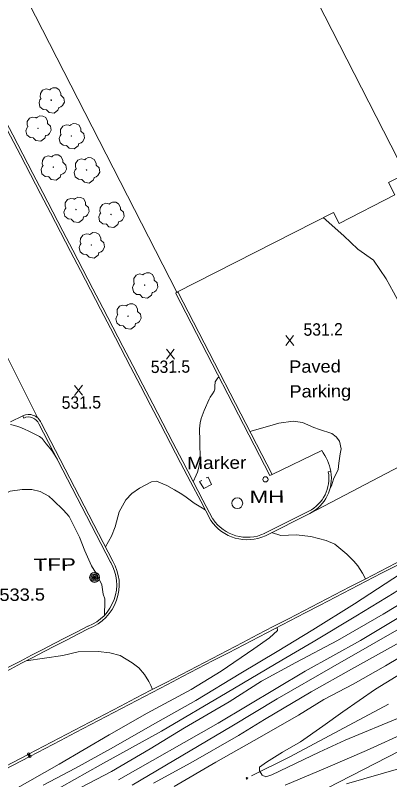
# Model space of a CAD drawing. Extents: x 2361284 to 2366480, y 6976556 to 6985346.
# Drawn here: x 2363387.8 to 2363533, y 6978671.2 to 6978967.7 of the extents above; entities that cross this region are included whole.
import ezdxf

# ---------------------------------------------------------------- set-up
doc = ezdxf.new("R2010")
doc.units = 0
doc.header["$LTSCALE"] = 1.9
doc.header["$PDMODE"] = 32
doc.header["$PDSIZE"] = 0.95
for name, color, linetype, lineweight in [('12', 7, 'Continuous', 13), ('13', 7, 'Continuous', 13), ('16', 7, 'Continuous', 13), ('21', 7, 'Continuous', 13), ('25', 7, 'Continuous', 13), ('3', 7, 'Continuous', 13), ('4', 7, 'Continuous', 13), ('7', 7, 'Continuous', 13)]:
    doc.layers.add(name, color=color, linetype=linetype, lineweight=lineweight)

msp = doc.modelspace()

# ---------------------------------------------------------------- linework, layer by layer
at = {"layer": '12'}
for p, q in [((2363495.809, 6978839.663), (2363492.692, 6978843.514)), ((2363492.729, 6978839.634), (2363495.772, 6978843.543)), ((2363449.498, 6978834.283), (2363446.381, 6978838.134)), ((2363446.418, 6978834.254), (2363449.461, 6978838.163)), ((2363413.858, 6978820.312), (2363410.741, 6978824.163)), ((2363410.778, 6978820.283), (2363413.821, 6978824.192))]:
    msp.add_line(p, q, dxfattribs=at)
for points in [[(2363563.758, 6978756.462), (2363561.522, 6978754.971), (2363546.535, 6978745.048), (2363530.506, 6978735.445), (2363512.773, 6978725.216), (2363496.573, 6978716.621), (2363483.342, 6978709.335), (2363470.797, 6978701.346), (2363453.471, 6978691.3), (2363440.048, 6978683.173), (2363425.131, 6978674.37), (2363410.482, 6978666.74)], [(2363537.556, 6978695.57), (2363515.75, 6978686.522), (2363505.634, 6978681.916), (2363493.548, 6978676.051), (2363487.306, 6978673.112), (2363485.004, 6978672.339), (2363483.498, 6978672.965), (2363482.472, 6978674.636), (2363482.579, 6978676.017), (2363485.19, 6978678.012), (2363491.472, 6978681.912), (2363498.476, 6978685.797), (2363507.089, 6978691.929), (2363514.805, 6978697.524), (2363527.553, 6978706.326), (2363545.886, 6978717.52)]]:
    msp.add_lwpolyline(points, dxfattribs=at)
at = {"layer": '13'}
for points in [[(2363549.697, 6978801.731), (2363551.079, 6978803.634), (2363553.109, 6978805.674), (2363555.523, 6978809.557), (2363555.774, 6978811.49), (2363556.863, 6978815.87), (2363558.019, 6978818.311), (2363558.863, 6978822.2), (2363559.224, 6978826.242), (2363560.123, 6978829.572), (2363559.835, 6978833.499), (2363558.664, 6978836.808), (2363555.321, 6978841.267), (2363551.2, 6978844.498), (2363542.693, 6978847.207), (2363540.877, 6978848.89), (2363537.154, 6978855.575), (2363534.539, 6978860.3), (2363531.699, 6978865.523), (2363526.781, 6978872.698), (2363520.668, 6978877.04), (2363515.25, 6978882.098), (2363507.283, 6978889.252)], [(2363441.346, 6978669.763), (2363455.871, 6978677.723), (2363474.42, 6978688.359), (2363484.443, 6978694.565), (2363502.581, 6978705.318), (2363518.218, 6978714.006), (2363539.22, 6978725.657), (2363550.191, 6978732.902), (2363562.867, 6978740.723), (2363571.896, 6978747.199), (2363584.025, 6978754.775), (2363594.585, 6978762.237), (2363607.944, 6978771.823), (2363620.176, 6978781.26), (2363631.908, 6978790.433), (2363642.13, 6978799.879), (2363649.086, 6978806.567), (2363655.29, 6978812.426), (2363659.646, 6978817.168), (2363666.201, 6978824), (2363669.349, 6978828.5)], [(2363653.638, 6978827.37), (2363652.765, 6978825.542), (2363649.078, 6978820.057), (2363645.467, 6978812.763), (2363639.349, 6978804.153), (2363630.303, 6978796.228), (2363621.5, 6978788.194), (2363612.204, 6978780.204), (2363602.627, 6978772.472), (2363591.107, 6978763.994), (2363579.629, 6978756.443), (2363568.827, 6978749.25), (2363550.346, 6978737.654), (2363541.207, 6978732.227), (2363511, 6978714.998), (2363489.356, 6978702.542), (2363471.837, 6978691.884), (2363433.081, 6978669.065)], [(2363466.87, 6978827.234), (2363466.779, 6978827.38), (2363466.466, 6978827.252), (2363466.062, 6978826.746), (2363465.386, 6978825.48), (2363465.269, 6978825.081), (2363465.192, 6978824.258), (2363465.172, 6978822.624), (2363464.95, 6978821.877), (2363464.303, 6978820.864), (2363463.349, 6978819.55), (2363462.959, 6978818.848), (2363461.091, 6978814.45), (2363459.857, 6978811.295), (2363459.476, 6978809.654), (2363459.295, 6978807.27), (2363459.314, 6978802.501), (2363459.453, 6978795.313), (2363459.387, 6978794.329), (2363459.042, 6978792.393), (2363458.463, 6978790.497), (2363457.977, 6978789.25), (2363456.844, 6978786.788)], [(2363639.015, 6978815.071), (2363639.256, 6978812.854), (2363637.599, 6978810.388), (2363635.434, 6978807.767), (2363625.578, 6978798.822), (2363613.047, 6978788.293), (2363596.278, 6978773.512), (2363583.049, 6978764.857), (2363564.225, 6978751.516), (2363546.94, 6978740.352), (2363521.713, 6978725.131), (2363500.254, 6978713.315), (2363466.464, 6978693.163), (2363427.882, 6978671.135)], [(2363509.863, 6978784.012), (2363510.463, 6978785.138), (2363511.257, 6978787.825), (2363513.002, 6978791.482), (2363513.298, 6978793.915), (2363513.803, 6978797.629), (2363514.205, 6978799.563), (2363513.547, 6978802.477), (2363512.321, 6978804.225), (2363510.629, 6978805.51), (2363505.754, 6978807.044), (2363503.547, 6978807.823), (2363499.187, 6978809.782), (2363495.552, 6978810.287), (2363490.089, 6978809.475), (2363485.642, 6978808.143), (2363478.779, 6978806.297)], [(2363404.108, 6978795.396), (2363402.878, 6978797.494), (2363401.907, 6978798.87), (2363399.811, 6978801.505), (2363398.173, 6978803.496), (2363397.165, 6978804.25), (2363393.025, 6978806.332), (2363391.326, 6978807.176), (2363389.591, 6978807.909), (2363388.396, 6978808.303), (2363385.949, 6978808.925)], [(2363461.437, 6978775.91), (2363459.807, 6978776.945), (2363457.112, 6978778.489), (2363454.01, 6978780.83), (2363452.36, 6978781.894), (2363449.563, 6978783.649), (2363446.557, 6978785.35), (2363442.611, 6978786.973), (2363440.564, 6978786.693), (2363435.915, 6978784.309), (2363433.055, 6978782.191), (2363430.658, 6978779.808), (2363428.044, 6978775.033), (2363426.508, 6978769.328), (2363425.043, 6978765.655), (2363422.763, 6978761.483)], [(2363422.355, 6978734.937), (2363422.362, 6978736.327), (2363422.576, 6978739.069), (2363422.464, 6978741.398), (2363421.917, 6978743.123), (2363421.322, 6978746.817), (2363419.648, 6978750.412), (2363417.403, 6978754.111), (2363414.726, 6978760.005), (2363412.735, 6978765.248), (2363408.669, 6978773.288), (2363406.506, 6978775.698), (2363402.458, 6978779.63), (2363400.805, 6978781.154), (2363397.377, 6978782.981), (2363394.209, 6978783.802), (2363390.438, 6978783.797), (2363385.835, 6978783.082), (2363383.018, 6978781.625), (2363380.851, 6978779.244)], [(2363584.032, 6978779.226), (2363582.608, 6978777.532), (2363577.553, 6978773.834), (2363569.983, 6978767.503), (2363562.066, 6978761.927), (2363551.214, 6978754.663), (2363540.562, 6978747.541), (2363534.778, 6978743.666), (2363519.843, 6978734.594), (2363503.298, 6978724.636), (2363491.184, 6978717.54), (2363469.952, 6978704.988), (2363444.543, 6978690.055), (2363420.847, 6978676.89), (2363400.664, 6978665.546)], [(2363742.465, 6978771.382), (2363731.337, 6978765.937), (2363724.279, 6978762.54), (2363714.295, 6978757.603), (2363704.984, 6978753.575), (2363692.24, 6978748.503), (2363682.911, 6978745.255), (2363676.181, 6978743.12), (2363664.074, 6978738.495), (2363653.985, 6978735.049), (2363643.765, 6978731.992), (2363637.497, 6978729.632), (2363632.249, 6978728.272), (2363626.32, 6978726.006), (2363615.332, 6978721.651), (2363605.019, 6978717.653), (2363595.34, 6978713.349), (2363585.041, 6978709.912), (2363567.551, 6978702.526), (2363553.622, 6978695.973), (2363539.971, 6978689.802), (2363523.998, 6978682.501), (2363508.094, 6978675.619), (2363492.525, 6978669.04)], [(2363560.447, 6978767.062), (2363559.71, 6978765.685), (2363556.851, 6978763.408), (2363549.263, 6978757.964), (2363537.218, 6978751.02), (2363519.367, 6978739.36), (2363503.223, 6978729.305), (2363489.391, 6978720.924), (2363475.241, 6978712.448), (2363457.88, 6978701.873), (2363440.95, 6978692.421), (2363425.942, 6978683.738), (2363411.158, 6978675.608), (2363398.63, 6978669.077)], [(2363523.665, 6978749.111), (2363522.464, 6978751.339), (2363520.627, 6978754.182), (2363519.07, 6978755.887), (2363516.364, 6978758.672), (2363511.738, 6978762.499), (2363508.403, 6978764.017), (2363502.448, 6978765.501), (2363496.742, 6978766.136), (2363490.754, 6978765.889), (2363487.223, 6978767.016)], [(2363489.363, 6978730.244), (2363489.484, 6978729.015), (2363486.4, 6978726.265), (2363480.341, 6978721.938), (2363467.603, 6978713.255), (2363456.02, 6978706.206), (2363438.906, 6978697.042), (2363424.186, 6978688.551), (2363404.842, 6978677.178), (2363386.759, 6978666.934)], [(2363441.039, 6978706.183), (2363440.414, 6978707.757), (2363439.63, 6978709.27), (2363437.934, 6978712.003), (2363435.759, 6978714.512), (2363433.129, 6978716.557), (2363428.503, 6978719.405), (2363424.424, 6978720.376), (2363419.969, 6978720.883), (2363412.218, 6978720.77), (2363406.221, 6978719.403), (2363392.032, 6978717.278)], [(2363449.427, 6978668.56), (2363465.578, 6978677.995), (2363483.484, 6978688.065), (2363497.597, 6978696.2), (2363507.491, 6978702.225), (2363518.853, 6978708.263), (2363531.417, 6978715.322), (2363541.649, 6978721.43)], [(2363698.572, 6978716.752), (2363697.069, 6978718.148), (2363696.084, 6978718.689), (2363692.598, 6978720.336), (2363689.654, 6978721.778), (2363686.546, 6978722.628), (2363682.413, 6978722.949), (2363676.846, 6978722.556), (2363669.232, 6978721.883), (2363661.135, 6978719.436), (2363653.93, 6978716.698), (2363645.555, 6978713.038), (2363635.034, 6978708.848), (2363622.263, 6978704.746), (2363614.341, 6978701.801), (2363606.578, 6978698.847), (2363597.304, 6978695.038), (2363586.285, 6978690.592), (2363577.658, 6978688.1), (2363565.441, 6978684.594), (2363553.407, 6978680.72), (2363541.404, 6978676.816), (2363529.706, 6978673.435), (2363516.301, 6978669.576)]]:
    msp.add_lwpolyline(points, dxfattribs=at)
at = {"layer": '16'}
for points in [[(2363397.757, 6978935.363), (2363397.777, 6978935.374), (2363397.697, 6978935.443), (2363397.461, 6978936.071), (2363397.498, 6978937.351), (2363398.386, 6978938.65), (2363399.692, 6978939.132), (2363400.813, 6978938.943), (2363401.045, 6978938.815), (2363401.115, 6978938.815), (2363401.164, 6978938.856), (2363401.512, 6978939.149), (2363402.377, 6978939.598), (2363403.588, 6978939.529), (2363404.704, 6978938.94), (2363405.437, 6978937.517), (2363405.445, 6978936.657)], [(2363405.435, 6978936.676), (2363406.575, 6978935.617), (2363406.861, 6978934.03), (2363406.153, 6978932.703), (2363405.498, 6978932.157), (2363404.83, 6978931.94), (2363404.68, 6978931.929), (2363404.661, 6978931.819), (2363404.34, 6978930.916), (2363402.801, 6978929.751), (2363400.908, 6978930.033), (2363400.009, 6978930.975), (2363399.938, 6978931.104), (2363399.818, 6978931.083), (2363398.607, 6978931.201), (2363397.337, 6978932.199), (2363396.992, 6978933.836), (2363397.362, 6978934.86), (2363397.688, 6978935.303), (2363397.757, 6978935.353)], [(2363392.641, 6978924.465), (2363392.661, 6978924.476), (2363392.581, 6978924.545), (2363392.345, 6978925.173), (2363392.382, 6978926.453), (2363393.27, 6978927.752), (2363394.576, 6978928.234), (2363395.697, 6978928.045), (2363395.929, 6978927.917), (2363395.999, 6978927.917), (2363396.048, 6978927.958), (2363396.396, 6978928.251), (2363397.261, 6978928.7), (2363398.472, 6978928.631), (2363399.588, 6978928.042), (2363400.321, 6978926.619), (2363400.329, 6978925.759)], [(2363400.319, 6978925.778), (2363401.459, 6978924.719), (2363401.745, 6978923.132), (2363401.037, 6978921.805), (2363400.382, 6978921.259), (2363399.714, 6978921.042), (2363399.564, 6978921.031), (2363399.545, 6978920.921), (2363399.224, 6978920.018), (2363397.685, 6978918.853), (2363395.792, 6978919.135), (2363394.893, 6978920.077), (2363394.822, 6978920.206), (2363394.702, 6978920.185), (2363393.491, 6978920.303), (2363392.221, 6978921.301), (2363391.876, 6978922.938), (2363392.246, 6978923.962), (2363392.572, 6978924.405), (2363392.641, 6978924.455)], [(2363405.549, 6978921.467), (2363405.569, 6978921.478), (2363405.489, 6978921.547), (2363405.253, 6978922.175), (2363405.29, 6978923.455), (2363406.178, 6978924.754), (2363407.484, 6978925.236), (2363408.605, 6978925.047), (2363408.837, 6978924.919), (2363408.907, 6978924.919), (2363408.956, 6978924.96), (2363409.304, 6978925.253), (2363410.169, 6978925.702), (2363411.38, 6978925.633), (2363412.496, 6978925.044), (2363413.229, 6978923.621), (2363413.237, 6978922.761)], [(2363413.227, 6978922.78), (2363414.367, 6978921.721), (2363414.653, 6978920.134), (2363413.945, 6978918.807), (2363413.29, 6978918.261), (2363412.622, 6978918.044), (2363412.472, 6978918.033), (2363412.453, 6978917.923), (2363412.132, 6978917.02), (2363410.593, 6978915.855), (2363408.7, 6978916.137), (2363407.801, 6978917.079), (2363407.73, 6978917.208), (2363407.61, 6978917.187), (2363406.399, 6978917.305), (2363405.129, 6978918.303), (2363404.784, 6978919.94), (2363405.154, 6978920.964), (2363405.48, 6978921.407), (2363405.549, 6978921.457)], [(2363398.544, 6978909.379), (2363398.564, 6978909.39), (2363398.484, 6978909.459), (2363398.248, 6978910.087), (2363398.285, 6978911.367), (2363399.173, 6978912.666), (2363400.479, 6978913.148), (2363401.6, 6978912.959), (2363401.832, 6978912.831), (2363401.902, 6978912.831), (2363401.951, 6978912.872), (2363402.299, 6978913.165), (2363403.164, 6978913.614), (2363404.375, 6978913.545), (2363405.491, 6978912.956), (2363406.224, 6978911.533), (2363406.232, 6978910.673)], [(2363406.222, 6978910.692), (2363407.362, 6978909.633), (2363407.648, 6978908.046), (2363406.94, 6978906.719), (2363406.285, 6978906.173), (2363405.617, 6978905.956), (2363405.467, 6978905.945), (2363405.448, 6978905.835), (2363405.127, 6978904.932), (2363403.588, 6978903.767), (2363401.695, 6978904.049), (2363400.796, 6978904.991), (2363400.725, 6978905.12), (2363400.605, 6978905.099), (2363399.394, 6978905.217), (2363398.124, 6978906.215), (2363397.779, 6978907.852), (2363398.149, 6978908.876), (2363398.475, 6978909.319), (2363398.544, 6978909.369)], [(2363411.446, 6978908.252), (2363411.466, 6978908.263), (2363411.386, 6978908.332), (2363411.15, 6978908.96), (2363411.187, 6978910.24), (2363412.075, 6978911.539), (2363413.381, 6978912.021), (2363414.502, 6978911.832), (2363414.734, 6978911.704), (2363414.804, 6978911.704), (2363414.853, 6978911.745), (2363415.201, 6978912.038), (2363416.066, 6978912.487), (2363417.277, 6978912.418), (2363418.393, 6978911.829), (2363419.126, 6978910.406), (2363419.134, 6978909.546)], [(2363419.124, 6978909.565), (2363420.264, 6978908.506), (2363420.55, 6978906.919), (2363419.842, 6978905.592), (2363419.187, 6978905.046), (2363418.519, 6978904.829), (2363418.369, 6978904.818), (2363418.35, 6978904.708), (2363418.029, 6978903.805), (2363416.49, 6978902.64), (2363414.597, 6978902.922), (2363413.698, 6978903.864), (2363413.627, 6978903.993), (2363413.507, 6978903.972), (2363412.296, 6978904.09), (2363411.026, 6978905.088), (2363410.681, 6978906.725), (2363411.051, 6978907.749), (2363411.377, 6978908.192), (2363411.446, 6978908.242)], [(2363407.391, 6978892.922), (2363407.411, 6978892.933), (2363407.331, 6978893.002), (2363407.095, 6978893.63), (2363407.132, 6978894.91), (2363408.02, 6978896.209), (2363409.326, 6978896.691), (2363410.447, 6978896.502), (2363410.679, 6978896.374), (2363410.749, 6978896.374), (2363410.798, 6978896.415), (2363411.146, 6978896.708), (2363412.011, 6978897.157), (2363413.222, 6978897.088), (2363414.338, 6978896.499), (2363415.071, 6978895.076), (2363415.079, 6978894.216)], [(2363415.069, 6978894.235), (2363416.209, 6978893.176), (2363416.495, 6978891.589), (2363415.787, 6978890.262), (2363415.132, 6978889.716), (2363414.464, 6978889.499), (2363414.314, 6978889.488), (2363414.295, 6978889.378), (2363413.974, 6978888.475), (2363412.435, 6978887.31), (2363410.542, 6978887.592), (2363409.643, 6978888.534), (2363409.572, 6978888.663), (2363409.452, 6978888.642), (2363408.241, 6978888.76), (2363406.971, 6978889.758), (2363406.626, 6978891.395), (2363406.996, 6978892.419), (2363407.322, 6978892.862), (2363407.391, 6978892.912)], [(2363420.931, 6978891.031), (2363420.951, 6978891.042), (2363420.871, 6978891.111), (2363420.635, 6978891.739), (2363420.672, 6978893.019), (2363421.56, 6978894.318), (2363422.866, 6978894.8), (2363423.987, 6978894.611), (2363424.219, 6978894.483), (2363424.289, 6978894.483), (2363424.338, 6978894.524), (2363424.686, 6978894.817), (2363425.551, 6978895.266), (2363426.762, 6978895.197), (2363427.878, 6978894.608), (2363428.611, 6978893.185), (2363428.619, 6978892.325)], [(2363428.609, 6978892.344), (2363429.749, 6978891.285), (2363430.035, 6978889.698), (2363429.327, 6978888.371), (2363428.672, 6978887.825), (2363428.004, 6978887.608), (2363427.854, 6978887.597), (2363427.835, 6978887.487), (2363427.514, 6978886.584), (2363425.975, 6978885.419), (2363424.082, 6978885.701), (2363423.183, 6978886.643), (2363423.112, 6978886.772), (2363422.992, 6978886.751), (2363421.781, 6978886.869), (2363420.511, 6978887.867), (2363420.166, 6978889.504), (2363420.536, 6978890.528), (2363420.862, 6978890.971), (2363420.931, 6978891.021)], [(2363413.303, 6978879.169), (2363413.323, 6978879.18), (2363413.243, 6978879.249), (2363413.007, 6978879.877), (2363413.044, 6978881.157), (2363413.932, 6978882.456), (2363415.238, 6978882.938), (2363416.359, 6978882.749), (2363416.591, 6978882.621), (2363416.661, 6978882.621), (2363416.71, 6978882.662), (2363417.058, 6978882.955), (2363417.923, 6978883.404), (2363419.134, 6978883.335), (2363420.25, 6978882.746), (2363420.983, 6978881.323), (2363420.991, 6978880.463)], [(2363420.981, 6978880.482), (2363422.121, 6978879.423), (2363422.407, 6978877.836), (2363421.699, 6978876.509), (2363421.044, 6978875.963), (2363420.376, 6978875.746), (2363420.226, 6978875.735), (2363420.207, 6978875.625), (2363419.886, 6978874.722), (2363418.347, 6978873.557), (2363416.454, 6978873.839), (2363415.555, 6978874.781), (2363415.484, 6978874.91), (2363415.364, 6978874.889), (2363414.153, 6978875.007), (2363412.883, 6978876.005), (2363412.538, 6978877.642), (2363412.908, 6978878.666), (2363413.234, 6978879.109), (2363413.303, 6978879.159)], [(2363434.002, 6978863.624), (2363434.022, 6978863.635), (2363433.942, 6978863.704), (2363433.706, 6978864.332), (2363433.743, 6978865.612), (2363434.631, 6978866.911), (2363435.937, 6978867.393), (2363437.058, 6978867.204), (2363437.29, 6978867.076), (2363437.36, 6978867.076), (2363437.409, 6978867.117), (2363437.757, 6978867.41), (2363438.622, 6978867.859), (2363439.833, 6978867.79), (2363440.949, 6978867.201), (2363441.682, 6978865.778), (2363441.69, 6978864.918)], [(2363441.68, 6978864.937), (2363442.82, 6978863.878), (2363443.106, 6978862.291), (2363442.398, 6978860.964), (2363441.743, 6978860.418), (2363441.075, 6978860.201), (2363440.925, 6978860.19), (2363440.906, 6978860.08), (2363440.585, 6978859.177), (2363439.046, 6978858.012), (2363437.153, 6978858.294), (2363436.254, 6978859.236), (2363436.183, 6978859.365), (2363436.063, 6978859.344), (2363434.852, 6978859.462), (2363433.582, 6978860.46), (2363433.237, 6978862.097), (2363433.607, 6978863.121), (2363433.933, 6978863.564), (2363434.002, 6978863.614)], [(2363427.535, 6978851.553), (2363427.555, 6978851.564), (2363427.475, 6978851.633), (2363427.239, 6978852.261), (2363427.276, 6978853.541), (2363428.164, 6978854.84), (2363429.47, 6978855.322), (2363430.591, 6978855.133), (2363430.823, 6978855.005), (2363430.893, 6978855.005), (2363430.942, 6978855.046), (2363431.29, 6978855.339), (2363432.155, 6978855.788), (2363433.366, 6978855.719), (2363434.482, 6978855.13), (2363435.215, 6978853.707), (2363435.223, 6978852.847)], [(2363435.213, 6978852.866), (2363436.353, 6978851.807), (2363436.639, 6978850.22), (2363435.931, 6978848.893), (2363435.276, 6978848.347), (2363434.608, 6978848.13), (2363434.458, 6978848.119), (2363434.439, 6978848.009), (2363434.118, 6978847.106), (2363432.579, 6978845.941), (2363430.686, 6978846.223), (2363429.787, 6978847.165), (2363429.716, 6978847.294), (2363429.596, 6978847.273), (2363428.385, 6978847.391), (2363427.115, 6978848.389), (2363426.77, 6978850.026), (2363427.14, 6978851.05), (2363427.466, 6978851.493), (2363427.535, 6978851.543)]]:
    msp.add_lwpolyline(points, dxfattribs=at)
for centre in [(2363401.723, 6978934.791), (2363396.607, 6978923.893), (2363409.515, 6978920.895), (2363402.51, 6978908.807), (2363415.412, 6978907.68), (2363411.357, 6978892.35), (2363424.897, 6978890.459), (2363417.269, 6978878.597), (2363437.968, 6978863.052), (2363431.501, 6978850.981)]:
    msp.add_circle(centre, 0.1, dxfattribs=at)
at = {"layer": '21'}
msp.add_lwpolyline([(2363532.579, 6978700.493), (2363494.24, 6978680.058), (2363479.45, 6978672.617)], dxfattribs=at)
msp.add_circle((2363477.657, 6978671.712), 0.3, dxfattribs=at)
at = {"layer": '25'}
for points in [[(2363460.129, 6978787.279), (2363459.224, 6978786.801), (2363460.909, 6978784.157), (2363463.905, 6978785.635)], [(2363463.905, 6978785.635), (2363462.567, 6978788.583), (2363461.89, 6978788.226)]]:
    msp.add_lwpolyline(points, dxfattribs=at)
at = {"layer": '3'}
for p, q in [((2363449.968, 6978859.916), (2363450.844, 6978860.324)), ((2363487.428, 6978789.579), (2363450.783, 6978860.434)), ((2363486.573, 6978789.141), (2363449.927, 6978859.996)), ((2363381.36, 6978841.393), (2363396.546, 6978811.446)), ((2363390.677, 6978812.33), (2363385.958, 6978810.025)), ((2363391.095, 6978811.464), (2363390.677, 6978812.33)), ((2363502.053, 6978774.476), (2363554.325, 6978801.915)), ((2363486.573, 6978789.141), (2363487.428, 6978789.579)), ((2363510.169, 6978790.745), (2363509.221, 6978790.576)), ((2363463.597, 6978771.78), (2363463.597, 6978771.781)), ((2363464.448, 6978772.224), (2363464.394, 6978772.316)), ((2363415.909, 6978730.711), (2363416.014, 6978730.758)), ((2363416.35, 6978729.858), (2363416.353, 6978729.859))]:
    msp.add_line(p, q, dxfattribs=at)
for points in [[(2363011.072, 6978409.979), (2363168.573, 6978491.77), (2363368.216, 6978595.675), (2363555.651, 6978691.931), (2363594.46, 6978712.53), (2363671.163, 6978755.453), (2363729.15, 6978790.847), (2363782.829, 6978826.545), (2363808.985, 6978845.429), (2363827.885, 6978860.013), (2363864.479, 6978890.628), (2363923.502, 6978944.293), (2363947.382, 6978968.611)], [(2363424.796, 6978755.475), (2363424.769, 6978755.521), (2363396.948, 6978809.21), (2363396.919, 6978809.273)], [(2363425.625, 6978755.959), (2363425.625, 6978755.959), (2363397.804, 6978809.648), (2363397.803, 6978809.647)], [(2363506.652, 6978798.842), (2363506.652, 6978798.841), (2363487.428, 6978789.579)], [(2363484.423, 6978766.684), (2363484.397, 6978766.669), (2363501.625, 6978775.332), (2363501.62, 6978775.333)], [(2363484.825, 6978765.812), (2363484.825, 6978765.813), (2363502.053, 6978774.476), (2363502.053, 6978774.477)]]:
    msp.add_lwpolyline(points, dxfattribs=at)
for centre, radius, start, end in [((2421491.619, 7009084.827), 65468.558, 207.34658, 207.58195), ((2421491.619, 7009084.826), 65467.598, 207.34658, 207.58195), ((2363392.966, 6978807.601), 5.252, 22.92948, 115.83023), ((2363392.966, 6978807.601), 4.292, 22.92949, 115.83024), ((2363490.802, 6978787.145), 19.698, 10.52986, 36.42701), ((2363495.189, 6978788.059), 14.258, 296.81041, 10.164), ((2363495.189, 6978788.059), 15.218, 296.81041, 10.164), ((2380335.837, 6946294.93), 36550.284, 117.28087, 117.6164), ((2380335.837, 6946294.93), 36549.324, 117.28087, 117.6164), ((2363477.714, 6978781.256), 17.002, 213.86854, 294.72336), ((2363477.714, 6978781.256), 16.042, 213.86854, 294.72336), ((2363409.964, 6978746.826), 17.169, 290.63338, 30.25006), ((2363409.964, 6978746.826), 18.129, 290.63338, 30.25006), ((2446851.432, 6817441.355), 181592.243, 117.35268, 117.45168), ((2446851.433, 6817441.355), 181591.283, 117.35268, 117.45168), ((2342834.51, 7017985.293), 44356.191, 297.31294, 297.61226), ((2342834.51, 7017985.293), 44357.151, 297.31294, 297.61226)]:
    msp.add_arc(centre, radius, start, end, dxfattribs=at)
for p in [(2363392.965, 6978681.074), (2363393.41, 6978680.224)]:
    msp.add_point(p, dxfattribs=at)
at = {"layer": '4'}
for centre, radius in [((2363484.84, 6978787.684), 1), ((2363473.894, 6978778.439), 2.1), ((2363418.525, 6978749.631), 1.9), ((2363418.525, 6978749.631), 1.442), ((2363418.525, 6978749.631), 0.539), ((2363418.525, 6978749.631), 0.192)]:
    msp.add_circle(centre, radius, dxfattribs=at)
for start, end in [(118.46406, 129.71409), (107.21593, 118.46597), (95.96582, 107.21585), (84.71553, 95.96557), (73.46552, 84.71555), (62.21535, 73.46538), (50.96397, 62.214), (39.71588, 50.96591), (174.71552, 185.96556), (163.46611, 174.71615), (185.96287, 197.21291), (152.21535, 163.46538), (197.21479, 208.46483), (140.96646, 152.21649), (208.46822, 219.71826), (129.71376, 140.96379), (219.71376, 230.96379), (230.96397, 242.214), (242.21812, 253.46815), (253.46258, 264.71261), (264.71553, 275.96557), (275.96582, 287.21585), (287.21593, 298.46597), (298.46406, 309.71409), (309.71589, 320.96592), (28.46656, 39.7166), (320.96646, 332.21649), (17.21479, 28.46483), (332.21419, 343.46422), (5.96345, 17.21348), (343.46611, 354.71615), (354.71553, 5.96557)]:
    msp.add_arc((2363418.525, 6978749.631), 0.973, start, end, dxfattribs=at)
at = {"layer": '7'}
msp.add_lwpolyline([(2363450.445, 6978860.261), (2363511.194, 6978891.249), (2363513.394, 6978886.94), (2363535.091, 6978898.018), (2363532.625, 6978902.845), (2363539.183, 6978906.197), (2363470.919, 6979039.735), (2363381.947, 6978994.256)], close=True, dxfattribs=at)

# ---------------------------------------------------------------- texts
at = {"layer": '12'}
for s, width, p in [('531.2', 0.95, (2363499.617, 6978843.387)), ('531.5', 0.95, (2363440.372, 6978828.933)), ('531.5', 0.95, (2363405.792, 6978815.044)), ('533.5', 1.1, (2363381.639, 6978740.49))]:
    msp.add_text(s, height=4.799, rotation=0.545, dxfattribs=dict(at, width=width)).set_placement(p)
at = {"layer": '3', "width": 1.1}
for s, p in [('Paved', (2363494.064, 6978828.994)), ('Parking', (2363494.155, 6978819.394))]:
    msp.add_text(s, height=4.799, rotation=0.545, dxfattribs=at).set_placement(p)
at = {"layer": '4'}
for s, width, p in [('Marker', 1.15, (2363454.498, 6978791.616)), ('  MH', 1.35, (2363473.894, 6978778.439)), ('  TFP', 1.35, (2363390.119, 6978752.101))]:
    msp.add_text(s, height=4.799, rotation=0.545, dxfattribs=dict(at, width=width)).set_placement(p)

doc.saveas('drawing.dxf')
